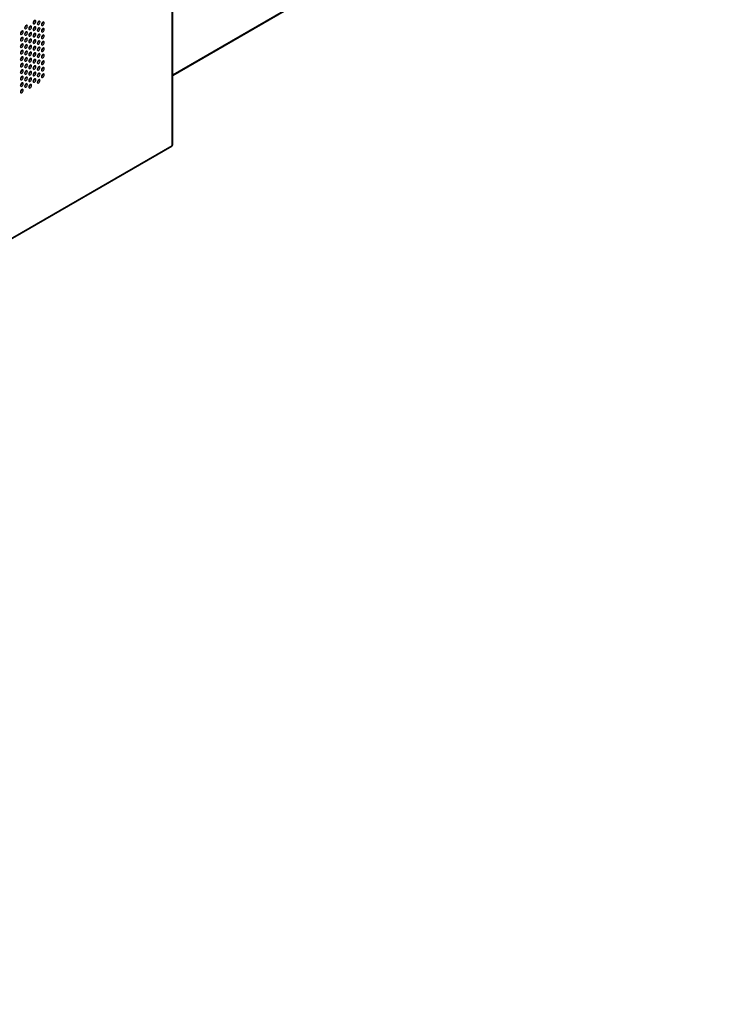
# Model space of a CAD drawing. Header units: millimetres. Extents: x 0 to 1118, y 0 to 864.
# Tile 303 of 438: x 1006 to 1042, y 602 to 651. Entities that reach past the tile are written whole.
import ezdxf

# ---------------------------------------------------------------- set-up
doc = ezdxf.new("R2010")
doc.units = ezdxf.units.MM

msp = doc.modelspace()

# ---------------------------------------------------------------- linework, layer by layer
at = {"color": 7, "linetype": 'Continuous', "lineweight": 25}
for p, q in [((1014.1395, 644.7798), (1014.1395, 705.7918)), ((1014.1102, 644.739), (1014.1102, 705.7509)), ((1014.1395, 648.2653), (1048.4804, 668.0899)), ((1006.827, 650.7413), (1006.7563, 650.7821)), ((1007.2513, 650.9862), (1007.1806, 651.027)), ((1007.4634, 650.9453), (1007.3927, 650.9862)), ((1007.6756, 650.9045), (1007.6049, 650.9453)), ((1006.6149, 650.4555), (1006.5442, 650.4963)), ((1006.827, 650.4146), (1006.7563, 650.4555)), ((1007.0392, 650.7004), (1006.9685, 650.7412)), ((1007.0392, 650.3738), (1006.9685, 650.4146)), ((1007.2513, 650.6596), (1007.1806, 650.7004)), ((1007.2513, 650.3329), (1007.1806, 650.3738)), ((1007.4634, 650.6187), (1007.3927, 650.6595)), ((1007.4634, 650.2921), (1007.3927, 650.3329)), ((1007.6756, 650.5779), (1007.6049, 650.6187)), ((1007.6756, 650.2513), (1007.6049, 650.2921)), ((1006.6149, 650.1289), (1006.5442, 650.1697)), ((1006.6149, 649.8023), (1006.5442, 649.8431)), ((1006.827, 650.088), (1006.7563, 650.1288)), ((1006.827, 649.7614), (1006.7563, 649.8022)), ((1006.9275, 649.9903), (1006.8981, 649.9733)), ((1007.0392, 650.0472), (1006.9685, 650.088)), ((1007.2513, 650.0063), (1007.1806, 650.0472)), ((1007.3518, 650.2353), (1007.3223, 650.2182)), ((1007.4634, 649.9655), (1007.3927, 650.0063)), ((1007.6756, 649.9246), (1007.6049, 649.9655)), ((1006.5033, 649.7454), (1006.4738, 649.7284)), ((1006.6149, 649.4756), (1006.5442, 649.5165)), ((1006.827, 649.4348), (1006.7563, 649.4756)), ((1007.0392, 649.7206), (1006.9685, 649.7614)), ((1007.0392, 649.3939), (1006.9685, 649.4348)), ((1007.2513, 649.6797), (1007.1806, 649.7205)), ((1007.2513, 649.3531), (1007.1806, 649.3939)), ((1007.4634, 649.6389), (1007.3927, 649.6797)), ((1007.4634, 649.3123), (1007.3927, 649.3531)), ((1007.6756, 649.598), (1007.6049, 649.6388)), ((1007.6756, 649.2714), (1007.6049, 649.3122)), ((1006.6149, 649.149), (1006.5442, 649.1898)), ((1006.6149, 648.8224), (1006.5442, 648.8632)), ((1006.827, 649.1082), (1006.7563, 649.149)), ((1006.827, 648.7816), (1006.7563, 648.8224)), ((1007.0392, 649.0673), (1006.9685, 649.1082)), ((1007.0392, 648.7407), (1006.9685, 648.7815)), ((1007.2513, 649.0265), (1007.1806, 649.0673)), ((1007.4634, 648.9856), (1007.3927, 649.0265)), ((1007.6756, 648.9448), (1007.6049, 648.9856)), ((1006.6149, 648.4958), (1006.5442, 648.5366)), ((1006.827, 648.4549), (1006.7563, 648.4958)), ((1007.0392, 648.4141), (1006.9685, 648.4549)), ((1007.2513, 648.6999), (1007.1806, 648.7407)), ((1007.2513, 648.3733), (1007.1806, 648.4141)), ((1007.4634, 648.659), (1007.3927, 648.6998)), ((1007.4634, 648.3324), (1007.3927, 648.3732)), ((1007.6756, 648.6182), (1007.6049, 648.659)), ((1007.6756, 648.2916), (1007.6049, 648.3324)), ((1006.6149, 648.1692), (1006.5442, 648.21)), ((1006.6149, 647.8426), (1006.5442, 647.8834)), ((1006.827, 648.1283), (1006.7563, 648.1691)), ((1006.827, 647.8017), (1006.7563, 647.8425)), ((1007.0392, 648.0875), (1006.9685, 648.1283)), ((1007.0392, 647.7609), (1006.9685, 647.8017)), ((1007.2513, 648.0466), (1007.1806, 648.0875)), ((1007.4634, 648.0058), (1007.3927, 648.0466)), ((1006.6149, 647.5159), (1006.5442, 647.5568)), ((939.2776, 601.5052), (1014.0895, 644.6932)), ((939.2983, 601.551), (1014.1102, 644.739))]:
    msp.add_line(p, q, dxfattribs=at)
at = {"color": 8, "linetype": 'Continuous', "lineweight": 25}
for p, q in [((1048.5011, 668.1357), (1014.1395, 648.2991)), ((1007.172, 650.3298), (1007.1203, 650.2999)), ((1007.5963, 650.5747), (1007.5445, 650.5448)), ((1006.7477, 650.0848), (1006.696, 650.055))]:
    msp.add_line(p, q, dxfattribs=at)
at = {"color": 7, "linetype": 'Continuous', "lineweight": 25, "flags": 128}
for points in [[(1006.827, 650.7413), (1006.8217, 650.7694), (1006.8063, 650.787), (1006.7834, 650.7915), (1006.7563, 650.7821), (1006.7293, 650.7603), (1006.7063, 650.7293), (1006.691, 650.694), (1006.6856, 650.6596)], [(1007.2513, 650.9862), (1007.2459, 651.0143), (1007.2306, 651.032), (1007.2077, 651.0364), (1007.1806, 651.027), (1007.1535, 651.0052), (1007.1306, 650.9742), (1007.1153, 650.9389), (1007.1099, 650.9045)], [(1007.1099, 650.9045), (1007.1153, 650.8764), (1007.1306, 650.8588), (1007.1535, 650.8543), (1007.1806, 650.8637), (1007.2077, 650.8855), (1007.2306, 650.9165), (1007.2459, 650.9518), (1007.2513, 650.9862)], [(1007.4634, 650.9453), (1007.4581, 650.9735), (1007.4427, 650.9911), (1007.4198, 650.9956), (1007.3927, 650.9862), (1007.3657, 650.9643), (1007.3427, 650.9334), (1007.3274, 650.898), (1007.322, 650.8637)], [(1007.322, 650.8637), (1007.3274, 650.8356), (1007.3427, 650.8179), (1007.3657, 650.8135), (1007.3927, 650.8229), (1007.4198, 650.8447), (1007.4427, 650.8756), (1007.4581, 650.911), (1007.4634, 650.9453)], [(1007.6756, 650.9045), (1007.6702, 650.9326), (1007.6549, 650.9503), (1007.6319, 650.9547), (1007.6049, 650.9453), (1007.5778, 650.9235), (1007.5549, 650.8925), (1007.5395, 650.8572), (1007.5342, 650.8228)], [(1007.5342, 650.8228), (1007.5395, 650.7947), (1007.5549, 650.7771), (1007.5778, 650.7726), (1007.6049, 650.782), (1007.6319, 650.8039), (1007.6549, 650.8348), (1007.6702, 650.8701), (1007.6756, 650.9045)], [(1006.6149, 650.4555), (1006.6095, 650.4836), (1006.5942, 650.5013), (1006.5713, 650.5057), (1006.5442, 650.4963), (1006.5171, 650.4745), (1006.4942, 650.4435), (1006.4789, 650.4082), (1006.4735, 650.3738)], [(1006.4735, 650.3738), (1006.4789, 650.3457), (1006.4942, 650.3281), (1006.5171, 650.3236), (1006.5442, 650.333), (1006.5713, 650.3549), (1006.5942, 650.3858), (1006.6095, 650.4211), (1006.6149, 650.4555)], [(1006.6856, 650.6596), (1006.691, 650.6315), (1006.7063, 650.6138), (1006.7293, 650.6094), (1006.7563, 650.6188), (1006.7834, 650.6406), (1006.8063, 650.6716), (1006.8217, 650.7069), (1006.827, 650.7413)], [(1006.827, 650.4146), (1006.8217, 650.4428), (1006.8063, 650.4604), (1006.7834, 650.4649), (1006.7563, 650.4555), (1006.7293, 650.4336), (1006.7063, 650.4027), (1006.691, 650.3674), (1006.6856, 650.333)], [(1006.6856, 650.333), (1006.691, 650.3049), (1006.7063, 650.2872), (1006.7293, 650.2828), (1006.7563, 650.2922), (1006.7834, 650.314), (1006.8063, 650.3449), (1006.8217, 650.3803), (1006.827, 650.4146)], [(1007.0392, 650.7004), (1007.0338, 650.7286), (1007.0185, 650.7462), (1006.9955, 650.7507), (1006.9685, 650.7412), (1006.9414, 650.7194), (1006.9185, 650.6885), (1006.9031, 650.6531), (1006.8978, 650.6188)], [(1006.8978, 650.6188), (1006.9031, 650.5906), (1006.9185, 650.573), (1006.9414, 650.5685), (1006.9685, 650.5779), (1006.9955, 650.5998), (1007.0185, 650.6307), (1007.0338, 650.6661), (1007.0392, 650.7004)], [(1007.0392, 650.3738), (1007.0338, 650.4019), (1007.0185, 650.4196), (1006.9955, 650.424), (1006.9685, 650.4146), (1006.9414, 650.3928), (1006.9185, 650.3618), (1006.9031, 650.3265), (1006.8978, 650.2922)], [(1006.8978, 650.2922), (1006.9031, 650.264), (1006.9185, 650.2464), (1006.9414, 650.2419), (1006.9685, 650.2513), (1006.9955, 650.2732), (1007.0185, 650.3041), (1007.0338, 650.3394), (1007.0392, 650.3738)], [(1007.2513, 650.6596), (1007.2459, 650.6877), (1007.2306, 650.7053), (1007.2077, 650.7098), (1007.1806, 650.7004), (1007.1535, 650.6786), (1007.1306, 650.6476), (1007.1153, 650.6123), (1007.1099, 650.5779)], [(1007.1099, 650.5779), (1007.1153, 650.5498), (1007.1306, 650.5321), (1007.1535, 650.5277), (1007.1806, 650.5371), (1007.2077, 650.5589), (1007.2306, 650.5899), (1007.2459, 650.6252), (1007.2513, 650.6596)], [(1007.2513, 650.3329), (1007.2459, 650.3611), (1007.2306, 650.3787), (1007.2077, 650.3832), (1007.1806, 650.3738), (1007.1535, 650.3519), (1007.1306, 650.321), (1007.1153, 650.2857), (1007.1099, 650.2513)], [(1007.1099, 650.2513), (1007.1153, 650.2232), (1007.1306, 650.2055), (1007.1535, 650.2011), (1007.1806, 650.2105), (1007.2077, 650.2323), (1007.2306, 650.2633), (1007.2459, 650.2986), (1007.2513, 650.3329)], [(1007.4634, 650.6187), (1007.4581, 650.6469), (1007.4427, 650.6645), (1007.4198, 650.669), (1007.3927, 650.6596), (1007.3657, 650.6377), (1007.3427, 650.6068), (1007.3274, 650.5714), (1007.322, 650.5371)], [(1007.322, 650.5371), (1007.3274, 650.5089), (1007.3427, 650.4913), (1007.3657, 650.4868), (1007.3927, 650.4962), (1007.4198, 650.5181), (1007.4427, 650.549), (1007.4581, 650.5844), (1007.4634, 650.6187)], [(1007.4634, 650.2921), (1007.4581, 650.3202), (1007.4427, 650.3379), (1007.4198, 650.3423), (1007.3927, 650.3329), (1007.3657, 650.3111), (1007.3427, 650.2802), (1007.3274, 650.2448), (1007.322, 650.2105)], [(1007.322, 650.2105), (1007.3274, 650.1823), (1007.3427, 650.1647), (1007.3657, 650.1602), (1007.3927, 650.1696), (1007.4198, 650.1915), (1007.4427, 650.2224), (1007.4581, 650.2577), (1007.4634, 650.2921)], [(1007.6756, 650.5779), (1007.6702, 650.606), (1007.6549, 650.6237), (1007.6319, 650.6281), (1007.6049, 650.6187), (1007.5778, 650.5969), (1007.5549, 650.5659), (1007.5395, 650.5306), (1007.5342, 650.4962)], [(1007.5342, 650.4962), (1007.5395, 650.4681), (1007.5549, 650.4504), (1007.5778, 650.446), (1007.6049, 650.4554), (1007.6319, 650.4772), (1007.6549, 650.5082), (1007.6702, 650.5435), (1007.6756, 650.5779)], [(1007.6756, 650.2513), (1007.6702, 650.2794), (1007.6549, 650.297), (1007.6319, 650.3015), (1007.6049, 650.2921), (1007.5778, 650.2703), (1007.5549, 650.2393), (1007.5395, 650.204), (1007.5342, 650.1696)], [(1006.6149, 650.1289), (1006.6095, 650.157), (1006.5942, 650.1747), (1006.5713, 650.1791), (1006.5442, 650.1697), (1006.5171, 650.1479), (1006.4942, 650.1169), (1006.4789, 650.0816), (1006.4735, 650.0472)], [(1006.4735, 650.0472), (1006.4789, 650.0191), (1006.4942, 650.0015), (1006.5171, 649.997), (1006.5442, 650.0064), (1006.5713, 650.0282), (1006.5942, 650.0592), (1006.6095, 650.0945), (1006.6149, 650.1289)], [(1006.6149, 649.8023), (1006.6095, 649.8304), (1006.5942, 649.848), (1006.5713, 649.8525), (1006.5442, 649.8431), (1006.5171, 649.8213), (1006.4942, 649.7903), (1006.4789, 649.755), (1006.4735, 649.7206)], [(1006.4735, 649.7206), (1006.4789, 649.6925), (1006.4942, 649.6748), (1006.5171, 649.6704), (1006.5442, 649.6798), (1006.5713, 649.7016), (1006.5942, 649.7326), (1006.6095, 649.7679), (1006.6149, 649.8023)], [(1006.827, 650.088), (1006.8217, 650.1162), (1006.8063, 650.1338), (1006.7834, 650.1383), (1006.7563, 650.1289), (1006.7293, 650.107), (1006.7063, 650.0761), (1006.691, 650.0407), (1006.6856, 650.0064)], [(1006.6856, 650.0064), (1006.691, 649.9782), (1006.7063, 649.9606), (1006.7293, 649.9561), (1006.7563, 649.9656), (1006.7834, 649.9874), (1006.8063, 650.0183), (1006.8217, 650.0537), (1006.827, 650.088)], [(1006.827, 649.7614), (1006.8217, 649.7896), (1006.8063, 649.8072), (1006.7834, 649.8116), (1006.7563, 649.8022), (1006.7293, 649.7804), (1006.7063, 649.7495), (1006.691, 649.7141), (1006.6856, 649.6798)], [(1007.0392, 650.0472), (1007.0338, 650.0753), (1007.0185, 650.093), (1006.9955, 650.0974), (1006.9685, 650.088), (1006.9414, 650.0662), (1006.9185, 650.0352), (1006.9031, 649.9999), (1006.8978, 649.9655)], [(1006.8978, 649.9655), (1006.9031, 649.9374), (1006.9185, 649.9198), (1006.9414, 649.9153), (1006.9685, 649.9247), (1006.9955, 649.9465), (1007.0185, 649.9775), (1007.0338, 650.0128), (1007.0392, 650.0472)], [(1007.0392, 649.7206), (1007.0338, 649.7487), (1007.0185, 649.7663), (1006.9955, 649.7708), (1006.9685, 649.7614), (1006.9414, 649.7396), (1006.9185, 649.7086), (1006.9031, 649.6733), (1006.8978, 649.6389)], [(1007.2513, 650.0063), (1007.2459, 650.0345), (1007.2306, 650.0521), (1007.2077, 650.0566), (1007.1806, 650.0472), (1007.1535, 650.0253), (1007.1306, 649.9944), (1007.1153, 649.959), (1007.1099, 649.9247)], [(1007.1099, 649.9247), (1007.1153, 649.8966), (1007.1306, 649.8789), (1007.1535, 649.8745), (1007.1806, 649.8839), (1007.2077, 649.9057), (1007.2306, 649.9366), (1007.2459, 649.972), (1007.2513, 650.0063)], [(1007.4634, 649.9655), (1007.4581, 649.9936), (1007.4427, 650.0113), (1007.4198, 650.0157), (1007.3927, 650.0063), (1007.3657, 649.9845), (1007.3427, 649.9535), (1007.3274, 649.9182), (1007.322, 649.8838)], [(1007.322, 649.8838), (1007.3274, 649.8557), (1007.3427, 649.8381), (1007.3657, 649.8336), (1007.3927, 649.843), (1007.4198, 649.8648), (1007.4427, 649.8958), (1007.4581, 649.9311), (1007.4634, 649.9655)], [(1007.5342, 650.1696), (1007.5395, 650.1415), (1007.5549, 650.1238), (1007.5778, 650.1194), (1007.6049, 650.1288), (1007.6319, 650.1506), (1007.6549, 650.1816), (1007.6702, 650.2169), (1007.6756, 650.2513)], [(1007.6756, 649.9246), (1007.6702, 649.9528), (1007.6549, 649.9704), (1007.6319, 649.9749), (1007.6049, 649.9655), (1007.5778, 649.9436), (1007.5549, 649.9127), (1007.5395, 649.8774), (1007.5342, 649.843)], [(1007.5342, 649.843), (1007.5395, 649.8149), (1007.5549, 649.7972), (1007.5778, 649.7928), (1007.6049, 649.8022), (1007.6319, 649.824), (1007.6549, 649.8549), (1007.6702, 649.8903), (1007.6756, 649.9246)], [(1006.6149, 649.4756), (1006.6095, 649.5038), (1006.5942, 649.5214), (1006.5713, 649.5259), (1006.5442, 649.5165), (1006.5171, 649.4946), (1006.4942, 649.4637), (1006.4789, 649.4284), (1006.4735, 649.394)], [(1006.4735, 649.394), (1006.4789, 649.3659), (1006.4942, 649.3482), (1006.5171, 649.3438), (1006.5442, 649.3532), (1006.5713, 649.375), (1006.5942, 649.4059), (1006.6095, 649.4413), (1006.6149, 649.4756)], [(1006.6856, 649.6798), (1006.691, 649.6516), (1006.7063, 649.634), (1006.7293, 649.6295), (1006.7563, 649.6389), (1006.7834, 649.6608), (1006.8063, 649.6917), (1006.8217, 649.7271), (1006.827, 649.7614)], [(1006.827, 649.4348), (1006.8217, 649.4629), (1006.8063, 649.4806), (1006.7834, 649.485), (1006.7563, 649.4756), (1006.7293, 649.4538), (1006.7063, 649.4228), (1006.691, 649.3875), (1006.6856, 649.3532)], [(1006.6856, 649.3532), (1006.691, 649.325), (1006.7063, 649.3074), (1006.7293, 649.3029), (1006.7563, 649.3123), (1006.7834, 649.3342), (1006.8063, 649.3651), (1006.8217, 649.4004), (1006.827, 649.4348)], [(1006.8978, 649.6389), (1006.9031, 649.6108), (1006.9185, 649.5931), (1006.9414, 649.5887), (1006.9685, 649.5981), (1006.9955, 649.6199), (1007.0185, 649.6509), (1007.0338, 649.6862), (1007.0392, 649.7206)], [(1007.0392, 649.3939), (1007.0338, 649.4221), (1007.0185, 649.4397), (1006.9955, 649.4442), (1006.9685, 649.4348), (1006.9414, 649.4129), (1006.9185, 649.382), (1006.9031, 649.3467), (1006.8978, 649.3123)], [(1006.8978, 649.3123), (1006.9031, 649.2842), (1006.9185, 649.2665), (1006.9414, 649.2621), (1006.9685, 649.2715), (1006.9955, 649.2933), (1007.0185, 649.3243), (1007.0338, 649.3596), (1007.0392, 649.3939)], [(1007.2513, 649.6797), (1007.2459, 649.7079), (1007.2306, 649.7255), (1007.2077, 649.73), (1007.1806, 649.7206), (1007.1535, 649.6987), (1007.1306, 649.6678), (1007.1153, 649.6324), (1007.1099, 649.5981)], [(1007.1099, 649.5981), (1007.1153, 649.5699), (1007.1306, 649.5523), (1007.1535, 649.5478), (1007.1806, 649.5572), (1007.2077, 649.5791), (1007.2306, 649.61), (1007.2459, 649.6454), (1007.2513, 649.6797)], [(1007.2513, 649.3531), (1007.2459, 649.3812), (1007.2306, 649.3989), (1007.2077, 649.4033), (1007.1806, 649.3939), (1007.1535, 649.3721), (1007.1306, 649.3412), (1007.1153, 649.3058), (1007.1099, 649.2715)], [(1007.1099, 649.2715), (1007.1153, 649.2433), (1007.1306, 649.2257), (1007.1535, 649.2212), (1007.1806, 649.2306), (1007.2077, 649.2525), (1007.2306, 649.2834), (1007.2459, 649.3187), (1007.2513, 649.3531)], [(1007.4634, 649.6389), (1007.4581, 649.667), (1007.4427, 649.6847), (1007.4198, 649.6891), (1007.3927, 649.6797), (1007.3657, 649.6579), (1007.3427, 649.6269), (1007.3274, 649.5916), (1007.322, 649.5572)], [(1007.322, 649.5572), (1007.3274, 649.5291), (1007.3427, 649.5114), (1007.3657, 649.507), (1007.3927, 649.5164), (1007.4198, 649.5382), (1007.4427, 649.5692), (1007.4581, 649.6045), (1007.4634, 649.6389)], [(1007.4634, 649.3123), (1007.4581, 649.3404), (1007.4427, 649.358), (1007.4198, 649.3625), (1007.3927, 649.3531), (1007.3657, 649.3313), (1007.3427, 649.3003), (1007.3274, 649.265), (1007.322, 649.2306)], [(1007.322, 649.2306), (1007.3274, 649.2025), (1007.3427, 649.1848), (1007.3657, 649.1804), (1007.3927, 649.1898), (1007.4198, 649.2116), (1007.4427, 649.2426), (1007.4581, 649.2779), (1007.4634, 649.3123)], [(1007.6756, 649.598), (1007.6702, 649.6262), (1007.6549, 649.6438), (1007.6319, 649.6483), (1007.6049, 649.6389), (1007.5778, 649.617), (1007.5549, 649.5861), (1007.5395, 649.5507), (1007.5342, 649.5164)], [(1007.5342, 649.5164), (1007.5395, 649.4882), (1007.5549, 649.4706), (1007.5778, 649.4661), (1007.6049, 649.4755), (1007.6319, 649.4974), (1007.6549, 649.5283), (1007.6702, 649.5637), (1007.6756, 649.598)], [(1007.6756, 649.2714), (1007.6702, 649.2995), (1007.6549, 649.3172), (1007.6319, 649.3216), (1007.6049, 649.3122), (1007.5778, 649.2904), (1007.5549, 649.2595), (1007.5395, 649.2241), (1007.5342, 649.1898)], [(1007.5342, 649.1898), (1007.5395, 649.1616), (1007.5549, 649.144), (1007.5778, 649.1395), (1007.6049, 649.1489), (1007.6319, 649.1708), (1007.6549, 649.2017), (1007.6702, 649.2371), (1007.6756, 649.2714)], [(1006.6149, 649.149), (1006.6095, 649.1772), (1006.5942, 649.1948), (1006.5713, 649.1993), (1006.5442, 649.1899), (1006.5171, 649.168), (1006.4942, 649.1371), (1006.4789, 649.1017), (1006.4735, 649.0674)], [(1006.4735, 649.0674), (1006.4789, 649.0392), (1006.4942, 649.0216), (1006.5171, 649.0171), (1006.5442, 649.0266), (1006.5713, 649.0484), (1006.5942, 649.0793), (1006.6095, 649.1147), (1006.6149, 649.149)], [(1006.6149, 648.8224), (1006.6095, 648.8505), (1006.5942, 648.8682), (1006.5713, 648.8726), (1006.5442, 648.8632), (1006.5171, 648.8414), (1006.4942, 648.8105), (1006.4789, 648.7751), (1006.4735, 648.7408)], [(1006.4735, 648.7408), (1006.4789, 648.7126), (1006.4942, 648.695), (1006.5171, 648.6905), (1006.5442, 648.6999), (1006.5713, 648.7218), (1006.5942, 648.7527), (1006.6095, 648.7881), (1006.6149, 648.8224)], [(1006.827, 649.1082), (1006.8217, 649.1363), (1006.8063, 649.154), (1006.7834, 649.1584), (1006.7563, 649.149), (1006.7293, 649.1272), (1006.7063, 649.0962), (1006.691, 649.0609), (1006.6856, 649.0265)], [(1006.6856, 649.0265), (1006.691, 648.9984), (1006.7063, 648.9808), (1006.7293, 648.9763), (1006.7563, 648.9857), (1006.7834, 649.0075), (1006.8063, 649.0385), (1006.8217, 649.0738), (1006.827, 649.1082)], [(1006.827, 648.7816), (1006.8217, 648.8097), (1006.8063, 648.8273), (1006.7834, 648.8318), (1006.7563, 648.8224), (1006.7293, 648.8006), (1006.7063, 648.7696), (1006.691, 648.7343), (1006.6856, 648.6999)], [(1006.6856, 648.6999), (1006.691, 648.6718), (1006.7063, 648.6541), (1006.7293, 648.6497), (1006.7563, 648.6591), (1006.7834, 648.6809), (1006.8063, 648.7119), (1006.8217, 648.7472), (1006.827, 648.7816)], [(1007.0392, 649.0673), (1007.0338, 649.0955), (1007.0185, 649.1131), (1006.9955, 649.1176), (1006.9685, 649.1082), (1006.9414, 649.0863), (1006.9185, 649.0554), (1006.9031, 649.02), (1006.8978, 648.9857)], [(1006.8978, 648.9857), (1006.9031, 648.9575), (1006.9185, 648.9399), (1006.9414, 648.9355), (1006.9685, 648.9449), (1006.9955, 648.9667), (1007.0185, 648.9976), (1007.0338, 649.033), (1007.0392, 649.0673)], [(1007.0392, 648.7407), (1007.0338, 648.7689), (1007.0185, 648.7865), (1006.9955, 648.791), (1006.9685, 648.7815), (1006.9414, 648.7597), (1006.9185, 648.7288), (1006.9031, 648.6934), (1006.8978, 648.6591)], [(1007.2513, 649.0265), (1007.2459, 649.0546), (1007.2306, 649.0723), (1007.2077, 649.0767), (1007.1806, 649.0673), (1007.1535, 649.0455), (1007.1306, 649.0145), (1007.1153, 648.9792), (1007.1099, 648.9448)], [(1007.1099, 648.9448), (1007.1153, 648.9167), (1007.1306, 648.8991), (1007.1535, 648.8946), (1007.1806, 648.904), (1007.2077, 648.9258), (1007.2306, 648.9568), (1007.2459, 648.9921), (1007.2513, 649.0265)], [(1007.4634, 648.9856), (1007.4581, 649.0138), (1007.4427, 649.0314), (1007.4198, 649.0359), (1007.3927, 649.0265), (1007.3657, 649.0046), (1007.3427, 648.9737), (1007.3274, 648.9384), (1007.322, 648.904)], [(1007.322, 648.904), (1007.3274, 648.8759), (1007.3427, 648.8582), (1007.3657, 648.8538), (1007.3927, 648.8632), (1007.4198, 648.885), (1007.4427, 648.9159), (1007.4581, 648.9513), (1007.4634, 648.9856)], [(1007.6756, 648.9448), (1007.6702, 648.9729), (1007.6549, 648.9906), (1007.6319, 648.995), (1007.6049, 648.9856), (1007.5778, 648.9638), (1007.5549, 648.9328), (1007.5395, 648.8975), (1007.5342, 648.8631)], [(1007.5342, 648.8631), (1007.5395, 648.835), (1007.5549, 648.8174), (1007.5778, 648.8129), (1007.6049, 648.8223), (1007.6319, 648.8442), (1007.6549, 648.8751), (1007.6702, 648.9104), (1007.6756, 648.9448)], [(1006.6149, 648.4958), (1006.6095, 648.5239), (1006.5942, 648.5416), (1006.5713, 648.546), (1006.5442, 648.5366), (1006.5171, 648.5148), (1006.4942, 648.4838), (1006.4789, 648.4485), (1006.4735, 648.4142)], [(1006.4735, 648.4142), (1006.4789, 648.386), (1006.4942, 648.3684), (1006.5171, 648.3639), (1006.5442, 648.3733), (1006.5713, 648.3952), (1006.5942, 648.4261), (1006.6095, 648.4614), (1006.6149, 648.4958)], [(1006.827, 648.4549), (1006.8217, 648.4831), (1006.8063, 648.5007), (1006.7834, 648.5052), (1006.7563, 648.4958), (1006.7293, 648.4739), (1006.7063, 648.443), (1006.691, 648.4077), (1006.6856, 648.3733)], [(1006.6856, 648.3733), (1006.691, 648.3452), (1006.7063, 648.3275), (1006.7293, 648.3231), (1006.7563, 648.3325), (1006.7834, 648.3543), (1006.8063, 648.3853), (1006.8217, 648.4206), (1006.827, 648.4549)], [(1006.8978, 648.6591), (1006.9031, 648.6309), (1006.9185, 648.6133), (1006.9414, 648.6088), (1006.9685, 648.6182), (1006.9955, 648.6401), (1007.0185, 648.671), (1007.0338, 648.7064), (1007.0392, 648.7407)], [(1007.0392, 648.4141), (1007.0338, 648.4422), (1007.0185, 648.4599), (1006.9955, 648.4643), (1006.9685, 648.4549), (1006.9414, 648.4331), (1006.9185, 648.4022), (1006.9031, 648.3668), (1006.8978, 648.3325)], [(1006.8978, 648.3325), (1006.9031, 648.3043), (1006.9185, 648.2867), (1006.9414, 648.2822), (1006.9685, 648.2916), (1006.9955, 648.3135), (1007.0185, 648.3444), (1007.0338, 648.3797), (1007.0392, 648.4141)], [(1007.2513, 648.6999), (1007.2459, 648.728), (1007.2306, 648.7456), (1007.2077, 648.7501), (1007.1806, 648.7407), (1007.1535, 648.7189), (1007.1306, 648.6879), (1007.1153, 648.6526), (1007.1099, 648.6182)], [(1007.1099, 648.6182), (1007.1153, 648.5901), (1007.1306, 648.5724), (1007.1535, 648.568), (1007.1806, 648.5774), (1007.2077, 648.5992), (1007.2306, 648.6302), (1007.2459, 648.6655), (1007.2513, 648.6999)], [(1007.2513, 648.3733), (1007.2459, 648.4014), (1007.2306, 648.419), (1007.2077, 648.4235), (1007.1806, 648.4141), (1007.1535, 648.3922), (1007.1306, 648.3613), (1007.1153, 648.326), (1007.1099, 648.2916)], [(1007.1099, 648.2916), (1007.1153, 648.2635), (1007.1306, 648.2458), (1007.1535, 648.2414), (1007.1806, 648.2508), (1007.2077, 648.2726), (1007.2306, 648.3036), (1007.2459, 648.3389), (1007.2513, 648.3733)], [(1007.4634, 648.659), (1007.4581, 648.6872), (1007.4427, 648.7048), (1007.4198, 648.7093), (1007.3927, 648.6999), (1007.3657, 648.678), (1007.3427, 648.6471), (1007.3274, 648.6117), (1007.322, 648.5774)], [(1007.322, 648.5774), (1007.3274, 648.5492), (1007.3427, 648.5316), (1007.3657, 648.5271), (1007.3927, 648.5365), (1007.4198, 648.5584), (1007.4427, 648.5893), (1007.4581, 648.6247), (1007.4634, 648.659)], [(1007.4634, 648.3324), (1007.4581, 648.3605), (1007.4427, 648.3782), (1007.4198, 648.3826), (1007.3927, 648.3732), (1007.3657, 648.3514), (1007.3427, 648.3205), (1007.3274, 648.2851), (1007.322, 648.2508)], [(1007.322, 648.2508), (1007.3274, 648.2226), (1007.3427, 648.205), (1007.3657, 648.2005), (1007.3927, 648.2099), (1007.4198, 648.2318), (1007.4427, 648.2627), (1007.4581, 648.298), (1007.4634, 648.3324)], [(1007.6756, 648.6182), (1007.6702, 648.6463), (1007.6549, 648.664), (1007.6319, 648.6684), (1007.6049, 648.659), (1007.5778, 648.6372), (1007.5549, 648.6062), (1007.5395, 648.5709), (1007.5342, 648.5365)], [(1007.5342, 648.5365), (1007.5395, 648.5084), (1007.5549, 648.4908), (1007.5778, 648.4863), (1007.6049, 648.4957), (1007.6319, 648.5175), (1007.6549, 648.5485), (1007.6702, 648.5838), (1007.6756, 648.6182)], [(1007.6756, 648.2916), (1007.6702, 648.3197), (1007.6549, 648.3373), (1007.6319, 648.3418), (1007.6049, 648.3324), (1007.5778, 648.3106), (1007.5549, 648.2796), (1007.5395, 648.2443), (1007.5342, 648.2099)], [(1007.5342, 648.2099), (1007.5395, 648.1818), (1007.5549, 648.1641), (1007.5778, 648.1597), (1007.6049, 648.1691), (1007.6319, 648.1909), (1007.6549, 648.2219), (1007.6702, 648.2572), (1007.6756, 648.2916)], [(1006.6149, 648.1692), (1006.6095, 648.1973), (1006.5942, 648.215), (1006.5713, 648.2194), (1006.5442, 648.21), (1006.5171, 648.1882), (1006.4942, 648.1572), (1006.4789, 648.1219), (1006.4735, 648.0875)], [(1006.4735, 648.0875), (1006.4789, 648.0594), (1006.4942, 648.0418), (1006.5171, 648.0373), (1006.5442, 648.0467), (1006.5713, 648.0685), (1006.5942, 648.0995), (1006.6095, 648.1348), (1006.6149, 648.1692)], [(1006.6149, 647.8426), (1006.6095, 647.8707), (1006.5942, 647.8883), (1006.5713, 647.8928), (1006.5442, 647.8834), (1006.5171, 647.8616), (1006.4942, 647.8306), (1006.4789, 647.7953), (1006.4735, 647.7609)], [(1006.4735, 647.7609), (1006.4789, 647.7328), (1006.4942, 647.7151), (1006.5171, 647.7107), (1006.5442, 647.7201), (1006.5713, 647.7419), (1006.5942, 647.7729), (1006.6095, 647.8082), (1006.6149, 647.8426)], [(1006.827, 648.1283), (1006.8217, 648.1565), (1006.8063, 648.1741), (1006.7834, 648.1786), (1006.7563, 648.1692), (1006.7293, 648.1473), (1006.7063, 648.1164), (1006.691, 648.081), (1006.6856, 648.0467)], [(1006.6856, 648.0467), (1006.691, 648.0185), (1006.7063, 648.0009), (1006.7293, 647.9964), (1006.7563, 648.0059), (1006.7834, 648.0277), (1006.8063, 648.0586), (1006.8217, 648.094), (1006.827, 648.1283)], [(1006.827, 647.8017), (1006.8217, 647.8299), (1006.8063, 647.8475), (1006.7834, 647.852), (1006.7563, 647.8425), (1006.7293, 647.8207), (1006.7063, 647.7898), (1006.691, 647.7544), (1006.6856, 647.7201)], [(1006.6856, 647.7201), (1006.691, 647.6919), (1006.7063, 647.6743), (1006.7293, 647.6698), (1006.7563, 647.6792), (1006.7834, 647.7011), (1006.8063, 647.732), (1006.8217, 647.7674), (1006.827, 647.8017)], [(1007.0392, 648.0875), (1007.0338, 648.1156), (1007.0185, 648.1333), (1006.9955, 648.1377), (1006.9685, 648.1283), (1006.9414, 648.1065), (1006.9185, 648.0755), (1006.9031, 648.0402), (1006.8978, 648.0058)], [(1006.8978, 648.0058), (1006.9031, 647.9777), (1006.9185, 647.9601), (1006.9414, 647.9556), (1006.9685, 647.965), (1006.9955, 647.9868), (1007.0185, 648.0178), (1007.0338, 648.0531), (1007.0392, 648.0875)], [(1007.0392, 647.7609), (1007.0338, 647.789), (1007.0185, 647.8066), (1006.9955, 647.8111), (1006.9685, 647.8017), (1006.9414, 647.7799), (1006.9185, 647.7489), (1006.9031, 647.7136), (1006.8978, 647.6792)], [(1007.2513, 648.0466), (1007.2459, 648.0748), (1007.2306, 648.0924), (1007.2077, 648.0969), (1007.1806, 648.0875), (1007.1535, 648.0656), (1007.1306, 648.0347), (1007.1153, 647.9993), (1007.1099, 647.965)], [(1007.1099, 647.965), (1007.1153, 647.9369), (1007.1306, 647.9192), (1007.1535, 647.9148), (1007.1806, 647.9242), (1007.2077, 647.946), (1007.2306, 647.9769), (1007.2459, 648.0123), (1007.2513, 648.0466)], [(1007.4634, 648.0058), (1007.4581, 648.0339), (1007.4427, 648.0516), (1007.4198, 648.056), (1007.3927, 648.0466), (1007.3657, 648.0248), (1007.3427, 647.9938), (1007.3274, 647.9585), (1007.322, 647.9241)], [(1007.322, 647.9241), (1007.3274, 647.896), (1007.3427, 647.8784), (1007.3657, 647.8739), (1007.3927, 647.8833), (1007.4198, 647.9052), (1007.4427, 647.9361), (1007.4581, 647.9714), (1007.4634, 648.0058)], [(1006.6149, 647.5159), (1006.6095, 647.5441), (1006.5942, 647.5617), (1006.5713, 647.5662), (1006.5442, 647.5568), (1006.5171, 647.5349), (1006.4942, 647.504), (1006.4789, 647.4687), (1006.4735, 647.4343)], [(1006.4735, 647.4343), (1006.4789, 647.4062), (1006.4942, 647.3885), (1006.5171, 647.3841), (1006.5442, 647.3935), (1006.5713, 647.4153), (1006.5942, 647.4462), (1006.6095, 647.4816), (1006.6149, 647.5159)], [(1006.8978, 647.6792), (1006.9031, 647.6511), (1006.9185, 647.6334), (1006.9414, 647.629), (1006.9685, 647.6384), (1006.9955, 647.6602), (1007.0185, 647.6912), (1007.0338, 647.7265), (1007.0392, 647.7609)]]:
    msp.add_lwpolyline(points, dxfattribs=at)
at = {"color": 7, "linetype": 'Continuous', "lineweight": 25}
for centre, radius, start, end in [((1006.6028, 650.7891), 0.1537, 302.60548, 357.39452), ((1007.0271, 651.034), 0.1537, 302.60548, 357.39452), ((1007.2392, 650.9931), 0.1537, 302.60548, 357.39452), ((1007.4513, 650.9523), 0.1537, 302.60548, 357.39452), ((1006.3907, 650.5033), 0.1537, 302.60548, 357.39452), ((1006.6028, 650.4624), 0.1537, 302.60548, 357.39452), ((1006.8149, 650.7482), 0.1537, 302.60548, 357.39452), ((1006.8149, 650.4216), 0.1537, 302.60548, 357.39452), ((1007.0271, 650.7074), 0.1537, 302.60548, 357.39452), ((1007.0271, 650.3808), 0.1537, 302.60548, 357.39452), ((1007.2392, 650.6665), 0.1537, 302.60548, 357.39452), ((1007.2392, 650.3399), 0.1537, 302.60548, 357.39452), ((1007.4513, 650.6257), 0.1537, 302.60548, 357.39452), ((1007.4513, 650.2991), 0.1537, 302.60548, 357.39452), ((1006.3907, 650.1767), 0.1537, 302.60548, 357.39452), ((1006.3907, 649.8501), 0.1537, 302.60548, 357.39452), ((1006.6028, 650.1358), 0.1537, 302.60548, 357.39452), ((1006.6028, 649.8092), 0.1537, 302.60548, 357.39452), ((1006.8149, 650.095), 0.1537, 302.60548, 357.39452), ((1007.0271, 650.0541), 0.1537, 302.60548, 357.39452), ((1007.2392, 650.0133), 0.1537, 302.60548, 357.39452), ((1007.4513, 649.9724), 0.1537, 302.60548, 357.39452), ((1006.3907, 649.5234), 0.1537, 302.60548, 357.39452), ((1006.6028, 649.4826), 0.1537, 302.60548, 357.39452), ((1006.8149, 649.7684), 0.1537, 302.60548, 357.39452), ((1006.8149, 649.4418), 0.1537, 302.60548, 357.39452), ((1007.0271, 649.7275), 0.1537, 302.60548, 357.39452), ((1007.0271, 649.4009), 0.1537, 302.60548, 357.39452), ((1007.2392, 649.6867), 0.1537, 302.60548, 357.39452), ((1007.2392, 649.3601), 0.1537, 302.60548, 357.39452), ((1007.4513, 649.6458), 0.1537, 302.60548, 357.39452), ((1007.4513, 649.3192), 0.1537, 302.60548, 357.39452), ((1006.3907, 649.1968), 0.1537, 302.60548, 357.39452), ((1006.3907, 648.8702), 0.1537, 302.60548, 357.39452), ((1006.6028, 649.156), 0.1537, 302.60548, 357.39452), ((1006.6028, 648.8294), 0.1537, 302.60548, 357.39452), ((1006.8149, 649.1151), 0.1537, 302.60548, 357.39452), ((1006.8149, 648.7885), 0.1537, 302.60548, 357.39452), ((1007.0271, 649.0743), 0.1537, 302.60548, 357.39452), ((1007.2392, 649.0334), 0.1537, 302.60548, 357.39452), ((1007.4513, 648.9926), 0.1537, 302.60548, 357.39452), ((1006.3907, 648.5436), 0.1537, 302.60548, 357.39452), ((1006.6028, 648.5028), 0.1537, 302.60548, 357.39452), ((1006.8149, 648.4619), 0.1537, 302.60548, 357.39452), ((1007.0271, 648.7477), 0.1537, 302.60548, 357.39452), ((1007.0271, 648.4211), 0.1537, 302.60548, 357.39452), ((1007.2392, 648.7068), 0.1537, 302.60548, 357.39452), ((1007.2392, 648.3802), 0.1537, 302.60548, 357.39452), ((1007.4513, 648.666), 0.1537, 302.60548, 357.39452), ((1007.4513, 648.3394), 0.1537, 302.60548, 357.39452), ((1006.3907, 648.217), 0.1537, 302.60548, 357.39452), ((1006.3907, 647.8904), 0.1537, 302.60548, 357.39452), ((1006.6028, 648.1761), 0.1537, 302.60548, 357.39452), ((1006.6028, 647.8495), 0.1537, 302.60548, 357.39452), ((1006.8149, 648.1353), 0.1537, 302.60548, 357.39452), ((1006.8149, 647.8087), 0.1537, 302.60548, 357.39452), ((1007.0271, 648.0944), 0.1537, 302.60548, 357.39452), ((1007.2392, 648.0536), 0.1537, 302.60548, 357.39452), ((1006.3907, 647.5637), 0.1537, 302.60548, 357.39452), ((1014.0395, 644.7798), 0.1, 299.99731, 0)]:
    msp.add_arc(centre, radius, start, end, dxfattribs=at)
at = {"color": 8, "linetype": 'Continuous', "lineweight": 25}
for centre, radius, start, end in [((1014.0627, 644.7329), 0.048, 304.05635, 7.25583), ((1014.0895, 644.7848), 0.0503, 294.37466, 354.3052)]:
    msp.add_arc(centre, radius, start, end, dxfattribs=at)

doc.saveas('drawing.dxf')
